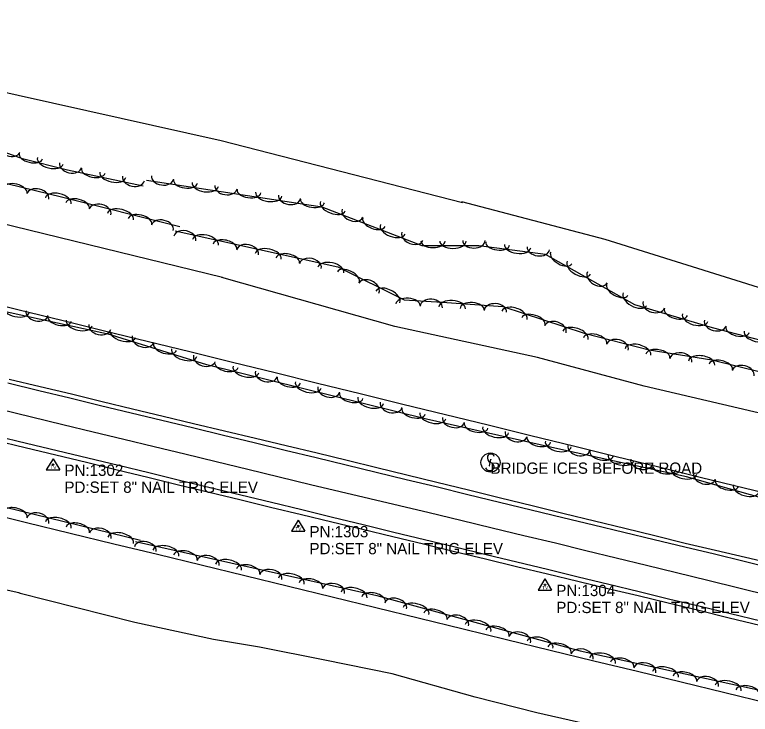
# Model space of a CAD drawing. Extents: x 1441650 to 1491889, y 345904 to 358319.
# Drawn here: x 1478515.2 to 1478840.6, y 346706.8 to 347016.4 of the extents above; entities that cross this region are included whole.
import ezdxf

# ---------------------------------------------------------------- set-up
doc = ezdxf.new("R2010")
doc.units = 0
for name, color, linetype in [('S_EDGE_PAVEMENT', 7, 'Continuous'), ('S_MSC_PT_SYM', 7, 'Continuous'), ('S_PAVEMENT_CROWN', 7, 'Continuous'), ('S_SECONDARY_CTL', 7, 'Continuous'), ('S_SECONDARY_CTL_ANNOT', 7, 'Continuous'), ('S_SHOULDER', 7, 'Continuous'), ('S_SIGN', 7, 'Continuous'), ('S_SIGN_ANNOT', 7, 'Continuous'), ('S_STREAM', 7, 'Continuous'), ('S_TREE', 7, 'Continuous')]:
    doc.layers.add(name, color=color, linetype=linetype)

msp = doc.modelspace()

# ---------------------------------------------------------------- linework, layer by layer
at = {"layer": 'S_EDGE_PAVEMENT'}
for points in [[(1478512.21, 346853.43), (1478525.91, 346850.11), (1478539.62, 346846.79), (1478553.17, 346843.52), (1478566.71, 346840.24), (1478580.26, 346836.97), (1478593.81, 346833.7), (1478607.48, 346830.37), (1478621.14, 346827.04), (1478634.8, 346823.71), (1478648.46, 346820.38), (1478661.73, 346817.17), (1478675, 346813.96), (1478688.27, 346810.75), (1478701.54, 346807.54), (1478715.57, 346804.13), (1478729.6, 346800.72), (1478743.63, 346797.31), (1478757.66, 346793.9), (1478771.14, 346790.67), (1478784.62, 346787.44), (1478798.09, 346784.21), (1478811.57, 346780.98), (1478824.7, 346777.78), (1478837.82, 346774.58), (1478850.95, 346771.38)], [(1478506.8, 346830.09), (1478520.41, 346826.81), (1478534.03, 346823.52), (1478547.54, 346820.26), (1478561.06, 346817), (1478574.57, 346813.74), (1478588.09, 346810.48), (1478601.63, 346807.2), (1478615.17, 346803.92), (1478628.72, 346800.64), (1478642.26, 346797.36), (1478655.81, 346794.05), (1478669.36, 346790.74), (1478682.91, 346787.44), (1478696.46, 346784.13), (1478710.06, 346780.85), (1478723.67, 346777.56), (1478737.28, 346774.28), (1478750.89, 346770.99), (1478764.41, 346767.7), (1478777.93, 346764.41), (1478791.45, 346761.12), (1478804.97, 346757.83), (1478818.41, 346754.6), (1478831.85, 346751.37), (1478845.29, 346748.14)]]:
    msp.add_lwpolyline(points, dxfattribs=at)
at = {"layer": 'S_MSC_PT_SYM'}
for points in [[(1478725.8, 346819.61), (1478725.8, 346819.66), (1478725.8, 346819.61), (1478725.75, 346819.61), (1478725.8, 346819.61), (1478725.8, 346819.56), (1478725.8, 346819.61), (1478725.85, 346819.61)], [(1478725.13, 346816.77), (1478725.13, 346816.82), (1478725.13, 346816.77), (1478725.08, 346816.77), (1478725.13, 346816.77), (1478725.13, 346816.72), (1478725.13, 346816.77), (1478725.18, 346816.77)]]:
    msp.add_lwpolyline(points, dxfattribs=at)
at = {"layer": 'S_PAVEMENT_CROWN'}
msp.add_lwpolyline([(1478508.8, 346841.76), (1478522.62, 346838.37), (1478536.44, 346834.97), (1478549.93, 346831.75), (1478563.41, 346828.53), (1478576.9, 346825.3), (1478590.38, 346822.08), (1478604.31, 346818.69), (1478618.23, 346815.31), (1478632.15, 346811.93), (1478646.07, 346808.54), (1478659.17, 346805.44), (1478672.26, 346802.34), (1478685.36, 346799.24), (1478698.46, 346796.14), (1478712.45, 346792.75), (1478726.45, 346789.37), (1478740.45, 346785.99), (1478754.44, 346782.61), (1478767.83, 346779.35), (1478781.21, 346776.1), (1478794.6, 346772.84), (1478807.98, 346769.58), (1478821.74, 346766.2), (1478835.49, 346762.81), (1478849.24, 346759.42)], dxfattribs=at)
at = {"layer": 'S_SECONDARY_CTL'}
for p, q in [((1478532.17, 346819.91), (1478529.16, 346814.95)), ((1478532.17, 346819.91), (1478535.12, 346814.95)), ((1478529.16, 346814.95), (1478535.12, 346814.95)), ((1478640.57, 346792.74), (1478637.56, 346787.79)), ((1478640.57, 346792.74), (1478643.52, 346787.79)), ((1478637.56, 346787.79), (1478643.52, 346787.79)), ((1478749.74, 346766.71), (1478746.73, 346761.76)), ((1478749.74, 346766.71), (1478752.69, 346761.76)), ((1478746.73, 346761.76), (1478752.69, 346761.76))]:
    msp.add_line(p, q, dxfattribs=at)
for centre, radius in [((1478532.17, 346817.3), 0.311), ((1478532.17, 346817.3), 0.183), ((1478532.17, 346817.3), 0.103), ((1478640.57, 346790.13), 0.311), ((1478640.57, 346790.13), 0.183), ((1478640.57, 346790.13), 0.103), ((1478749.74, 346764.1), 0.311), ((1478749.74, 346764.1), 0.183), ((1478749.74, 346764.1), 0.103)]:
    msp.add_circle(centre, radius, dxfattribs=at)
at = {"layer": 'S_SHOULDER'}
for points in [[(1478512.71, 346855.14), (1478526.51, 346851.85), (1478540.31, 346848.57), (1478553.81, 346845.28), (1478567.31, 346841.99), (1478580.8, 346838.71), (1478594.3, 346835.42), (1478607.97, 346832.18), (1478621.65, 346828.94), (1478635.32, 346825.7), (1478648.99, 346822.46), (1478662.2, 346819.23), (1478675.42, 346816.01), (1478688.63, 346812.79), (1478701.84, 346809.57), (1478715.93, 346806.11), (1478730.02, 346802.65), (1478744.1, 346799.19), (1478758.19, 346795.73), (1478771.59, 346792.45), (1478784.99, 346789.17), (1478798.39, 346785.89), (1478811.79, 346782.6), (1478825.11, 346779.46), (1478838.44, 346776.31), (1478851.76, 346773.17)], [(1478506.23, 346828.13), (1478519.79, 346824.89), (1478533.36, 346821.64), (1478546.93, 346818.32), (1478560.5, 346815), (1478574.07, 346811.68), (1478587.64, 346808.37), (1478601.22, 346805.08), (1478614.81, 346801.8), (1478628.39, 346798.52), (1478641.98, 346795.24), (1478655.48, 346791.98), (1478668.97, 346788.73), (1478682.47, 346785.47), (1478695.97, 346782.22), (1478709.7, 346778.9), (1478723.42, 346775.57), (1478737.15, 346772.25), (1478750.87, 346768.93), (1478764.23, 346765.73), (1478777.58, 346762.53), (1478790.93, 346759.33), (1478804.29, 346756.12), (1478817.79, 346752.84), (1478831.28, 346749.56), (1478844.78, 346746.28)]]:
    msp.add_lwpolyline(points, dxfattribs=at)
at = {"layer": 'S_SIGN'}
msp.add_line((1478725.13, 346816.77), (1478725.8, 346819.61), dxfattribs=at)
msp.add_circle((1478725.64, 346818.22), 4.24, dxfattribs=at)
for centre, radius, start, end in [((1478726.81, 346820.47), 2.55, 167.1196, 241.9813), ((1478725.77, 346820.37), 1.62, 16.5258, 156.8957), ((1478724.94, 346815.94), 2.38, 358.6529, 73.7063), ((1478725.38, 346816.82), 2.17, 204.641, 335.359)]:
    msp.add_arc(centre, radius, start, end, dxfattribs=at)
at = {"layer": 'S_STREAM'}
for points in [[(1478472.26, 346990.6), (1478606.53, 346960.76), (1478713.32, 346933.28)], [(1478607.15, 346900.03), (1478396.42, 346951.54)], [(1478712.83, 346933.69), (1478776.26, 346917.09), (1478882.72, 346883.77), (1478978.38, 346858.95), (1479064.6, 346830.52), (1479118.52, 346812.98), (1479166.6, 346799.92), (1479226.95, 346784.16), (1479241.25, 346781.05), (1479287.72, 346762.64), (1479336.96, 346742.37), (1479352.91, 346735.11), (1479361.76, 346732.79), (1479374.99, 346734.87), (1479389.31, 346750.48), (1479400.22, 346757.29), (1479402.83, 346767.78), (1479404.37, 346774.83)], [(1479409.12, 346768.68), (1479411.14, 346761.86), (1479412.69, 346755.63), (1479411.2, 346748.83), (1479409.28, 346741.24), (1479401.7, 346731.33), (1479394.32, 346721.82), (1479385.89, 346714.19), (1479370.98, 346713.86), (1479357.24, 346716.39), (1479299.44, 346732.37), (1479215.89, 346750.58), (1479196.87, 346754.73), (1479165.81, 346761.98), (1479122.77, 346772.08), (1479080.11, 346781.41), (1479010.11, 346796.68), (1478958.06, 346813.75), (1478941.69, 346817.3), (1478793.55, 346852.06), (1478746.4, 346864.67), (1478683.36, 346878.42), (1478606.87, 346900.04)], [(1478517.56, 346760.38), (1478450.6, 346775.25)], [(1479081.03, 346620.46), (1479045.08, 346632.63), (1479031.22, 346637.91), (1479017.58, 346640.88), (1478980.28, 346648.67), (1478955.98, 346652.87), (1478931.99, 346658.1), (1478912.38, 346662.37), (1478887.95, 346667.7), (1478835.35, 346680.89), (1478812.55, 346690.39), (1478777.95, 346700.25), (1478746.1, 346707.49), (1478718.92, 346714.35), (1478682.11, 346724.79), (1478652.42, 346730.73), (1478623.43, 346736.51), (1478603.13, 346739.84), (1478568.38, 346747.42), (1478516.96, 346760.39)]]:
    msp.add_lwpolyline(points, dxfattribs=at)
at = {"layer": 'S_TREE'}
for points in [[(1478557.16, 346874.83), (1478442.63, 346899.83), (1478349.99, 346922.26), (1478312.4, 346936.57), (1478278.13, 346949.84), (1478250.7, 346956.69), (1478218.81, 346960.35), (1478189.8, 346960.49), (1478155.41, 346967.71), (1478121.04, 346974.96), (1478100.03, 346980.64), (1478086.71, 346995.33), (1478070.71, 347005.02), (1478045.45, 347011.13), (1478012.32, 347012.03), (1477963.48, 347016.36)], [(1478572.05, 346940.52), (1478538.46, 346947.61), (1478518.62, 346952.59), (1478486.52, 346964.29)], [(1478500, 346944.42), (1478535.92, 346935.8), (1478588.15, 346922.61)], [(1478863.56, 346867.56), (1478823.9, 346877.79), (1478789.5, 346888.01), (1478750, 346910.22), (1478720.5, 346914.1), (1478695.43, 346914.09), (1478651.12, 346931.2), (1478573.54, 346943.06)], [(1477780.01, 346857.82), (1477795.55, 346869.32), (1477809.56, 346892.8), (1477813.42, 346907.44), (1477825.07, 346925.62), (1477850.97, 346928.28), (1477881.64, 346933.03), (1477917.52, 346930.86), (1477960.4, 346921.81), (1477999.13, 346918.03), (1478062.6, 346906.38), (1478104.18, 346897.6), (1478146, 346886.43), (1478214.12, 346869.02), (1478295.14, 346851.29), (1478397.82, 346825.41), (1478476.6, 346806.88), (1478570.85, 346783.8)], [(1478586.11, 346920.75), (1478658.11, 346904.87), (1478687.47, 346890.27), (1478704.2, 346889.1), (1478731.14, 346887.28), (1478767.01, 346875.44), (1478795.86, 346868.02), (1478823.58, 346863.6), (1478856.38, 346855.47)], [(1478498.27, 346890.45), (1478517.14, 346885.81), (1478536, 346881.18), (1478554.87, 346876.54), (1478573.73, 346871.91), (1478592.59, 346867.27), (1478611.46, 346862.64), (1478630.32, 346858), (1478649.19, 346853.37), (1478668.05, 346848.73), (1478686.92, 346844.1), (1478705.78, 346839.46), (1478724.65, 346834.83), (1478743.51, 346830.19), (1478762.38, 346825.56), (1478781.24, 346820.93), (1478800.11, 346816.29), (1478818.97, 346811.66), (1478837.84, 346807.02), (1478856.7, 346802.39)], [(1478498.27, 346890.45), (1478517.14, 346885.81), (1478536, 346881.18), (1478554.87, 346876.54), (1478573.73, 346871.91), (1478592.59, 346867.27), (1478611.46, 346862.64), (1478630.32, 346858), (1478649.19, 346853.37), (1478668.05, 346848.73), (1478686.92, 346844.1), (1478705.78, 346839.46), (1478724.65, 346834.83), (1478743.51, 346830.19), (1478762.38, 346825.56), (1478781.24, 346820.92), (1478800.11, 346816.29), (1478818.97, 346811.65), (1478837.84, 346807.02), (1478856.7, 346802.38)], [(1479649.31, 346608.85), (1479585.6, 346618.9), (1479513.05, 346634.93), (1479471.1, 346655.08), (1479391.87, 346674.2), (1479325.3, 346691.1), (1479253.78, 346706.69), (1479190.38, 346720.51), (1479145.02, 346724.49), (1479117.73, 346731.17), (1479081.64, 346748.7), (1479054, 346760.88), (1479020.43, 346762.57), (1478982.54, 346766.91), (1478909.1, 346787.24), (1478868.98, 346795.98), (1478812.41, 346811.88), (1478756.74, 346823.98), (1478697.29, 346837.37), (1478600.1, 346861.49), (1478556.06, 346875.17)], [(1478501.17, 346796.43), (1478520.47, 346791.73), (1478539.77, 346787.02), (1478559.07, 346782.31), (1478578.37, 346777.61), (1478597.67, 346772.9), (1478616.97, 346768.19), (1478636.28, 346763.49), (1478655.58, 346758.78), (1478674.88, 346754.07), (1478694.18, 346749.37), (1478713.48, 346744.66), (1478732.78, 346739.95), (1478752.08, 346735.25), (1478771.38, 346730.54), (1478790.68, 346725.83), (1478809.98, 346721.13), (1478829.28, 346716.42), (1478848.58, 346711.71)], [(1478501.17, 346796.43), (1478520.47, 346791.73), (1478539.77, 346787.02), (1478559.07, 346782.31), (1478578.37, 346777.61), (1478597.67, 346772.9), (1478616.97, 346768.19), (1478636.27, 346763.49), (1478655.58, 346758.78), (1478674.88, 346754.07), (1478694.18, 346749.37), (1478713.48, 346744.66), (1478732.78, 346739.96), (1478752.08, 346735.25), (1478771.38, 346730.54), (1478790.68, 346725.84), (1478809.98, 346721.13), (1478829.28, 346716.42), (1478848.58, 346711.72)], [(1478568.63, 346783.23), (1478675.41, 346759.44), (1478765.28, 346734.9), (1478867.59, 346712.47), (1478931.09, 346695.54), (1479021.3, 346674.23), (1479106.71, 346654.52), (1479189.68, 346635.93), (1479257.84, 346618.6), (1479323.85, 346603.89), (1479411.26, 346580.93), (1479470.09, 346568.04), (1479545.18, 346549.38), (1479640.57, 346526.74)]]:
    msp.add_lwpolyline(points, dxfattribs=at)
for centre, major_axis, ratio, start_param, end_param in [((1478512.83, 346957.23), (4.66, -1.7), 0.684075, 3.141593, 6.283185), ((1478522.31, 346953.85), (5.19, -1.3), 0.539709, 3.141593, 6.283185), ((1478530.91, 346951.69), (5.69, -1.43), 0.549072, 3.141593, 6.283185), ((1478539.88, 346949.74), (4.85, -1.02), 0.684056, 3.141593, 6.283185), ((1478549.9, 346947.36), (5.23, -1.1), 0.539709, 3.141593, 6.283185), ((1478558.58, 346945.53), (5.74, -1.21), 0.549072, 3.141593, 6.283185), ((1478567.69, 346943.87), (4.85, -1.02), 0.684056, 3.141593, 6.283185), ((1478580.56, 346944.39), (4.9, -0.76), 0.683861, 3.144059, 6.285651), ((1478515.43, 346938.54), (-5.2, 1.25), 0.539709, 3.141593, 6.283185), ((1478590.7, 346942.58), (5.28, -0.81), 0.539556, 3.143054, 6.284646), ((1478599.46, 346941.24), (5.8, -0.89), 0.548917, 3.143101, 6.284693), ((1478608.65, 346940.1), (4.9, -0.76), 0.683861, 3.144059, 6.285651), ((1478525.39, 346935.88), (-4.82, 1.16), 0.684055, 3.141593, 6.283185), ((1478534.45, 346933.98), (-5.71, 1.37), 0.549072, 3.141593, 6.283185), ((1478618.79, 346938.28), (5.28, -0.81), 0.539556, 3.143054, 6.284646), ((1478627.56, 346936.94), (5.8, -0.89), 0.548917, 3.143101, 6.284693), ((1478543.03, 346931.82), (-5.18, 1.31), 0.539709, 3.141593, 6.283185), ((1478636.74, 346935.8), (4.9, -0.76), 0.683861, 3.144059, 6.285651), ((1478646.88, 346933.99), (5.28, -0.81), 0.539556, 3.143054, 6.284646), ((1478552.95, 346929.05), (-4.8, 1.21), 0.684056, 3.141593, 6.283185), ((1478655.86, 346931.64), (5.47, -2.11), 0.548656, 3.141738, 6.28333), ((1478561.99, 346927.03), (-5.69, 1.44), 0.549072, 3.141593, 6.283185), ((1478570.59, 346924.86), (-5.18, 1.31), 0.539709, 3.141593, 6.283185), ((1478664.59, 346928.55), (4.62, -1.79), 0.683537, 3.141829, 6.283422), ((1478580.52, 346922.09), (-4.8, 1.21), 0.684056, 3.141593, 6.283185), ((1478674.1, 346924.59), (4.99, -1.93), 0.5393, 3.141733, 6.283326), ((1478590.44, 346917.37), (-4.84, 1.07), 0.68357, 3.14163, 6.283223), ((1478682.38, 346921.4), (5.47, -2.11), 0.548656, 3.141738, 6.28333), ((1478599.53, 346915.63), (-5.73, 1.26), 0.548683, 3.141616, 6.283208), ((1478691.11, 346918.31), (4.62, -1.79), 0.683537, 3.141829, 6.283422), ((1478608.19, 346913.72), (-5.22, 1.15), 0.539326, 3.141615, 6.283208), ((1478618.2, 346911.24), (-4.84, 1.07), 0.68357, 3.14163, 6.283223), ((1478700.18, 346916.21), (5.35, 0), 0.539471, 3.141593, 6.283185), ((1478709.05, 346916.21), (5.87, 0), 0.54883, 3.141593, 6.283185), ((1478718.31, 346916.48), (4.96, 0), 0.683754, 3.141593, 6.283185), ((1478728.81, 346915.14), (5.3, -0.7), 0.53937, 3.141593, 6.283185), ((1478737.61, 346913.98), (5.82, -0.77), 0.548727, 3.141593, 6.283185), ((1478627.29, 346909.5), (-5.73, 1.26), 0.548683, 3.141616, 6.283208), ((1478746.82, 346913.03), (4.91, -0.65), 0.683625, 3.141593, 6.283185), ((1478635.95, 346907.59), (-5.22, 1.15), 0.539326, 3.141615, 6.283208), ((1478645.96, 346905.12), (-4.84, 1.07), 0.68357, 3.14163, 6.283223), ((1478756.95, 346908.74), (4.66, -2.62), 0.539331, 3.141593, 6.283185), ((1478655.06, 346903.38), (-5.73, 1.26), 0.548683, 3.141616, 6.283208), ((1478764.68, 346904.4), (5.12, -2.88), 0.548687, 3.141593, 6.283185), ((1478662.73, 346900.21), (-4.79, 2.38), 0.539322, 3.141922, 6.283514), ((1478772.88, 346900.09), (4.32, -2.43), 0.683576, 3.141593, 6.283185), ((1478671.83, 346895.39), (-4.44, 2.21), 0.683565, 3.142147, 6.28374), ((1478680.24, 346891.5), (-5.25, 2.61), 0.548679, 3.141932, 6.283525), ((1478781.73, 346894.81), (4.66, -2.62), 0.539331, 3.141593, 6.283185), ((1478789.46, 346890.47), (5.12, -2.88), 0.548687, 3.141593, 6.283185), ((1478689.16, 346888.03), (-5.33, 0.37), 0.539412, 3.141593, 6.283185), ((1478699.42, 346887.05), (-4.94, 0.35), 0.683679, 3.141593, 6.283185), ((1478708.68, 346886.68), (-5.86, 0.39), 0.548772, 3.141593, 6.283185), ((1478717.53, 346886.08), (-5.33, 0.36), 0.539414, 3.141593, 6.283185), ((1478797.87, 346888.01), (4.75, -1.41), 0.683544, 3.141593, 6.283185), ((1478515.95, 346885.99), (5.73, -1.25), 0.548895, 3.141593, 6.283185), ((1478727.79, 346885.13), (-4.94, 0.33), 0.683681, 3.141593, 6.283185), ((1478736.23, 346883.37), (-5.57, 1.84), 0.548677, 3.142082, 6.283675), ((1478807.67, 346884.82), (5.12, -1.52), 0.539305, 3.141593, 6.283185), ((1478525.05, 346884.27), (4.84, -1.06), 0.683834, 3.141593, 6.283185), ((1478535.06, 346881.82), (5.22, -1.14), 0.539534, 3.141593, 6.283185), ((1478744.65, 346880.59), (-5.08, 1.68), 0.53932, 3.142067, 6.283659), ((1478816.17, 346882.3), (5.63, -1.67), 0.548661, 3.141593, 6.283185), ((1478543.72, 346879.93), (5.73, -1.25), 0.548895, 3.141593, 6.283185), ((1478552.82, 346878.21), (4.84, -1.06), 0.683834, 3.141593, 6.283185), ((1478754.35, 346877.11), (-4.7, 1.56), 0.683563, 3.142393, 6.283985), ((1478825.04, 346879.95), (4.8, -1.24), 0.683555, 3.141593, 6.283185), ((1478563, 346875.24), (5.6, -1.74), 0.55008, 3.141593, 6.283185), ((1478763.22, 346874.46), (-5.57, 1.84), 0.548677, 3.142082, 6.283675), ((1478834.95, 346877.13), (5.18, -1.34), 0.539314, 3.141593, 6.283185), ((1478843.53, 346874.91), (5.68, -1.47), 0.54867, 3.141593, 6.283185), ((1478571.92, 346872.74), (4.73, -1.47), 0.685311, 3.141593, 6.283185), ((1478771.89, 346872), (-5.18, 1.33), 0.539332, 3.142038, 6.28363), ((1478781.8, 346869.18), (-4.8, 1.24), 0.683578, 3.142344, 6.283936), ((1478581.68, 346869.44), (5.11, -1.59), 0.540699, 3.141593, 6.283185), ((1478790.83, 346867.13), (-5.68, 1.46), 0.548689, 3.142052, 6.283645), ((1478590.15, 346866.81), (5.6, -1.74), 0.55008, 3.141593, 6.283185), ((1478799.69, 346865.27), (-5.28, 0.84), 0.539358, 3.141811, 6.283404), ((1478809.82, 346863.39), (-4.89, 0.78), 0.683611, 3.141961, 6.283554), ((1478599.07, 346864.31), (4.73, -1.47), 0.685311, 3.141593, 6.283185), ((1478608.84, 346861.51), (5.19, -1.29), 0.540699, 3.141593, 6.283185), ((1478819.01, 346862.19), (-5.79, 0.93), 0.548715, 3.141818, 6.283411), ((1478827.51, 346860.44), (-5.18, 1.29), 0.539741, 3.143763, 6.285356), ((1478617.45, 346859.37), (5.7, -1.41), 0.55008, 3.141593, 6.283185), ((1478837.44, 346857.71), (-4.8, 1.2), 0.684093, 3.145258, 6.28685), ((1478626.49, 346857.4), (4.81, -1.19), 0.685311, 3.141593, 6.283185), ((1478636.43, 346854.66), (5.19, -1.29), 0.540699, 3.141593, 6.283185), ((1478645.04, 346852.52), (5.7, -1.41), 0.55008, 3.141593, 6.283185), ((1478654.08, 346850.55), (4.81, -1.19), 0.685311, 3.141593, 6.283185), ((1478664.02, 346847.81), (5.19, -1.29), 0.540699, 3.141593, 6.283185), ((1478672.63, 346845.67), (5.7, -1.41), 0.55008, 3.141593, 6.283185), ((1478681.67, 346843.7), (4.81, -1.19), 0.685311, 3.141593, 6.283185), ((1478691.61, 346840.96), (5.19, -1.29), 0.540699, 3.141593, 6.283185), ((1478700.18, 346838.89), (5.73, -1.29), 0.55008, 3.141593, 6.283185), ((1478709.27, 346837.11), (4.83, -1.09), 0.685311, 3.141593, 6.283185), ((1478719.27, 346834.59), (5.22, -1.17), 0.540699, 3.141593, 6.283185), ((1478727.92, 346832.65), (5.73, -1.29), 0.55008, 3.141593, 6.283185), ((1478737.01, 346830.87), (4.83, -1.09), 0.685311, 3.141593, 6.283185), ((1478747, 346828.35), (5.22, -1.17), 0.540699, 3.141593, 6.283185), ((1478755.65, 346826.4), (5.73, -1.29), 0.55008, 3.141593, 6.283185), ((1478764.74, 346824.68), (4.84, -1.05), 0.685311, 3.141593, 6.283185), ((1478774.75, 346822.24), (5.22, -1.14), 0.540699, 3.141593, 6.283185), ((1478783.41, 346820.35), (5.73, -1.25), 0.55008, 3.141593, 6.283185), ((1478792.51, 346818.64), (4.84, -1.05), 0.685311, 3.141593, 6.283185), ((1478802.53, 346816.2), (5.22, -1.14), 0.540699, 3.141593, 6.283185), ((1478811.19, 346814.31), (5.73, -1.25), 0.55008, 3.141593, 6.283185), ((1478820.32, 346812.13), (4.77, -1.34), 0.685311, 3.141593, 6.283185), ((1478830.17, 346809.09), (5.15, -1.45), 0.540699, 3.141593, 6.283185), ((1478838.71, 346806.69), (5.65, -1.59), 0.55008, 3.141593, 6.283185), ((1478515.47, 346795.18), (-5.19, 1.27), 0.540606, 3.141595, 6.283188), ((1478525.41, 346792.47), (-4.81, 1.18), 0.685192, 3.141596, 6.283189), ((1478534.47, 346790.52), (-5.7, 1.4), 0.549984, 3.141595, 6.283188), ((1478543.08, 346788.41), (-5.19, 1.27), 0.540606, 3.141595, 6.283188), ((1478553.03, 346785.71), (-4.81, 1.18), 0.685192, 3.141596, 6.283189), ((1478562.08, 346783.76), (-5.7, 1.4), 0.549984, 3.141595, 6.283188), ((1478572.96, 346779.87), (-4.84, 1.08), 0.672427, 3.142649, 6.284242), ((1478582.05, 346778.11), (-5.73, 1.28), 0.539739, 3.142248, 6.283841), ((1478590.71, 346776.18), (-5.22, 1.16), 0.530535, 3.142228, 6.283821), ((1478600.71, 346773.69), (-4.84, 1.08), 0.672427, 3.142649, 6.284242), ((1478609.8, 346771.93), (-5.73, 1.28), 0.539739, 3.142248, 6.283841), ((1478618.46, 346770), (-5.22, 1.16), 0.530535, 3.142228, 6.283821), ((1478628.46, 346767.51), (-4.84, 1.08), 0.672427, 3.142649, 6.284242), ((1478637.55, 346765.74), (-5.73, 1.28), 0.539739, 3.142248, 6.283841), ((1478646.2, 346763.81), (-5.22, 1.16), 0.530535, 3.142228, 6.283821), ((1478656.2, 346761.32), (-4.84, 1.08), 0.672427, 3.142649, 6.284242), ((1478665.3, 346759.56), (-5.73, 1.28), 0.539739, 3.142248, 6.283841), ((1478673.95, 346757.63), (-5.22, 1.16), 0.530535, 3.142228, 6.283821), ((1478683.74, 346754.74), (-4.78, 1.31), 0.672423, 3.141593, 6.283185), ((1478692.73, 346752.55), (-5.66, 1.55), 0.539735, 3.141593, 6.283185), ((1478701.29, 346750.21), (-5.16, 1.41), 0.530531, 3.141593, 6.283185), ((1478711.16, 346747.25), (-4.78, 1.31), 0.672423, 3.141593, 6.283185), ((1478720.16, 346745.06), (-5.66, 1.55), 0.539735, 3.141593, 6.283185), ((1478728.71, 346742.73), (-5.16, 1.41), 0.530531, 3.141593, 6.283185), ((1478738.58, 346739.77), (-4.78, 1.31), 0.672423, 3.141593, 6.283185), ((1478747.58, 346737.57), (-5.66, 1.55), 0.539735, 3.141593, 6.283185), ((1478756.14, 346735.24), (-5.16, 1.41), 0.530531, 3.141593, 6.283185), ((1478766.14, 346732.32), (-4.84, 1.06), 0.672426, 3.140804, 6.282397), ((1478775.24, 346730.58), (-5.73, 1.26), 0.539738, 3.141104, 6.282696), ((1478783.9, 346728.69), (-5.22, 1.14), 0.530534, 3.141118, 6.282711), ((1478793.91, 346726.23), (-4.84, 1.06), 0.672426, 3.140804, 6.282397), ((1478803, 346724.5), (-5.73, 1.26), 0.539738, 3.141104, 6.282696), ((1478811.67, 346722.6), (-5.22, 1.14), 0.530534, 3.141118, 6.282711), ((1478821.67, 346720.14), (-4.84, 1.06), 0.672426, 3.140804, 6.282397), ((1478830.77, 346718.41), (-5.73, 1.26), 0.539738, 3.141104, 6.282696), ((1478839.43, 346716.51), (-5.22, 1.14), 0.530534, 3.141118, 6.282711)]:
    msp.add_ellipse(centre, major_axis=major_axis, ratio=ratio, start_param=start_param, end_param=end_param, dxfattribs=at)

# ---------------------------------------------------------------- texts
at = {"layer": 'S_SECONDARY_CTL'}
for p in [(1478530.97, 346815.28), (1478639.36, 346788.12), (1478748.53, 346762.09)]:
    msp.add_text('TV', height=1.5, rotation=360, dxfattribs=at).set_placement(p)
at = {"layer": 'S_SECONDARY_CTL_ANNOT'}
for s, p in [('PN:1302', (1478537.17, 346812.3)), ('PD:SET 8" NAIL TRIG ELEV', (1478537.17, 346804.8)), ('PN:1303', (1478645.57, 346785.13)), ('PD:SET 8" NAIL TRIG ELEV', (1478645.57, 346777.63)), ('PN:1304', (1478754.74, 346759.1)), ('PD:SET 8" NAIL TRIG ELEV', (1478754.74, 346751.6))]:
    msp.add_text(s, height=5, dxfattribs=at).set_placement(p)
at = {"layer": 'S_SIGN_ANNOT'}
msp.add_text('BRIDGE ICES BEFORE ROAD', height=5, dxfattribs=at).set_placement((1478725.64, 346813.22))

doc.saveas('drawing.dxf')
